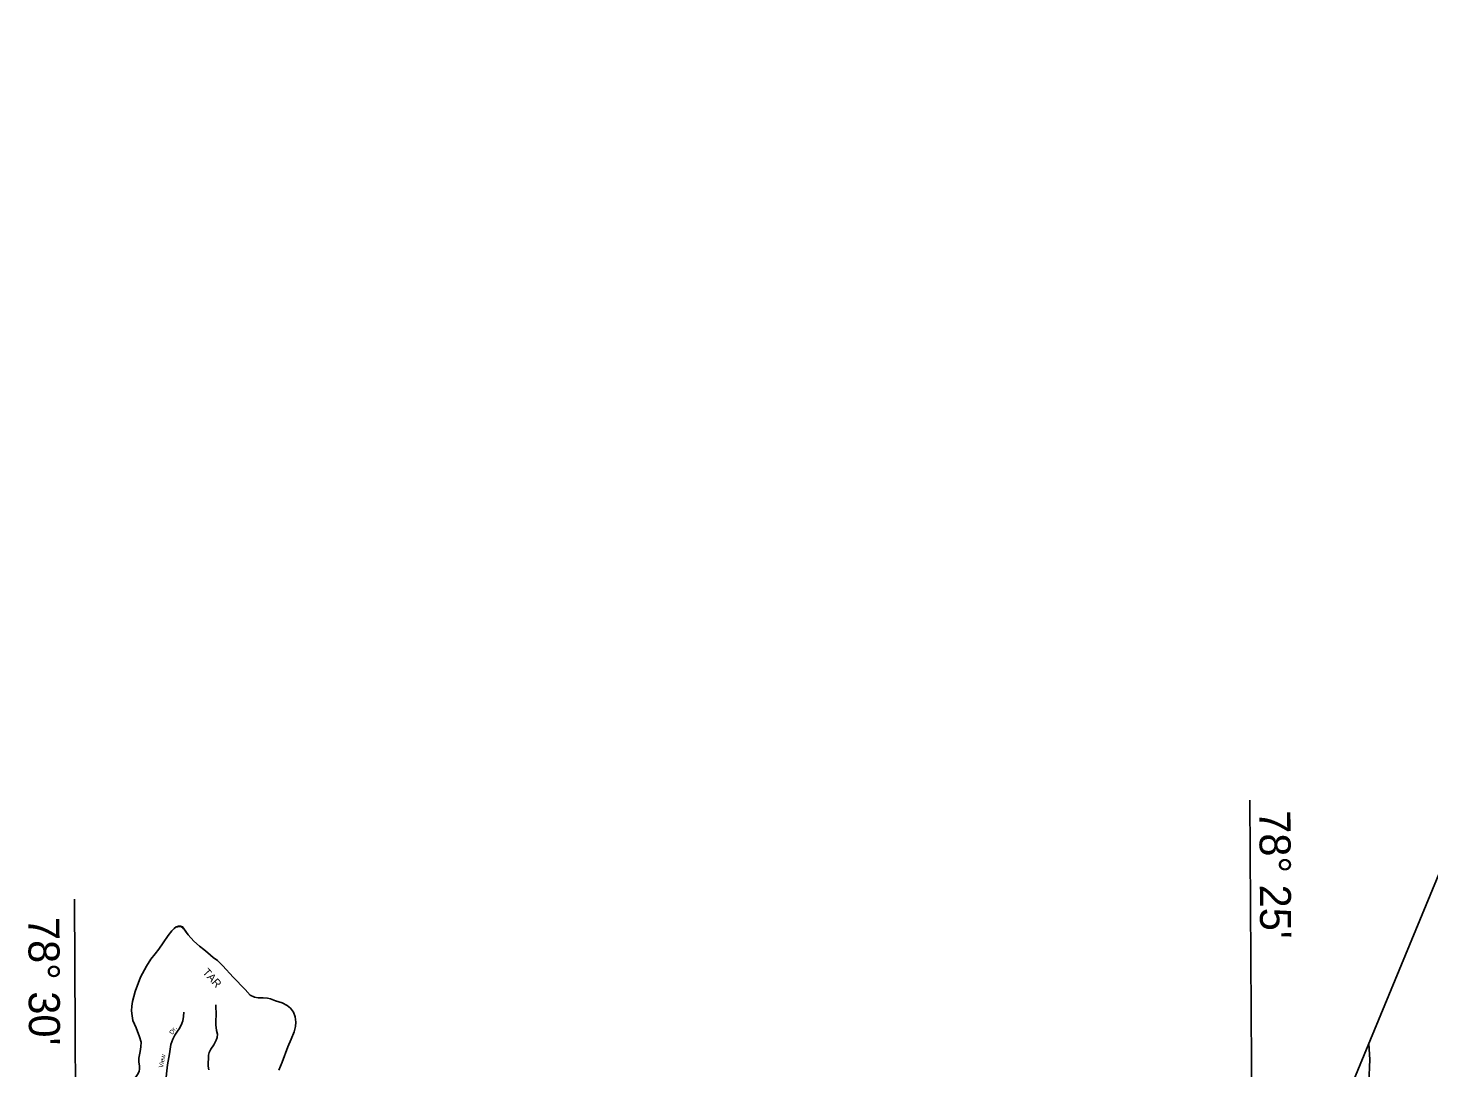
# Model space of a CAD drawing. Extents: x 2126262 to 2293712, y 749403 to 919119.
# Drawn here: x 2146586 to 2175886, y 883288 to 905046 of the extents above; entities that cross this region are included whole.
import ezdxf

# ---------------------------------------------------------------- set-up
doc = ezdxf.new("R2010")
doc.units = 0
for name, color, linetype in [('Exist Boundary Political CountyLine', 7, 'Continuous'), ('Exist Hydrographic Creek Single Shore', 7, 'Continuous'), ('Exist Hydrographic Misc Water Feature', 7, 'Continuous'), ('Exist Hydrographic River Shore Label', 7, 'Continuous'), ('Exist Road Non-System Type 51', 7, 'Continuous'), ('Exist Road Non-System Type 51 Label', 7, 'Continuous'), ('Map Preparation Longitude Latitude Lines', 7, 'Continuous')]:
    doc.layers.add(name, color=color, linetype=linetype)

msp = doc.modelspace()

# ---------------------------------------------------------------- linework, layer by layer
at = {"layer": 'Exist Boundary Political CountyLine'}
for points in [[(2173534, 881152), (2183408, 905046), (2184419, 905021), (2186449, 905001), (2189484, 904963), (2193510, 904926), (2195216, 904898)], [(2151831, 883243), (2151900, 883407), (2152022, 883732), (2152088, 883894), (2152149, 884043), (2152180, 884157), (2152188, 884249), (2152175, 884358), (2152136, 884459), (2152074, 884543), (2152009, 884595), (2151899, 884648), (2151759, 884696), (2151654, 884735), (2151593, 884749), (2151501, 884753), (2151400, 884757), (2151321, 884770), (2151233, 884810), (2151124, 884928), (2150876, 885191), (2150657, 885428), (2150548, 885538), (2150460, 885603), (2150346, 885695), (2150265, 885766), (2150173, 885836), (2150051, 885941), (2149932, 886077), (2149849, 886195), (2149818, 886243), (2149775, 886256), (2149731, 886252), (2149687, 886243), (2149639, 886204), (2149591, 886160), (2149516, 886059), (2149415, 885910), (2149321, 885774), (2149247, 885678), (2149155, 885564), (2149063, 885419), (2148940, 885187), (2148826, 884889), (2148769, 884678), (2148756, 884582), (2148752, 884481), (2148761, 884376), (2148778, 884280), (2148844, 884130), (2148918, 883938), (2148949, 883828), (2148945, 883732)], [(2148945, 883732), (2148931, 883631), (2148905, 883491), (2148905, 883416), (2148914, 883328), (2148916, 883265), (2148907, 883221), (2148890, 883173), (2148861, 883129), (2148824, 883085), (2148798, 883059), (2148769, 883032), (2148747, 883026), (2148719, 883021), (2148695, 883021), (2148636, 883039), (2148576, 883054)]]:
    msp.add_lwpolyline(points, dxfattribs=at)
at = {"layer": 'Exist Hydrographic Creek Single Shore'}
msp.add_lwpolyline([(2174625, 882976), (2174647, 883468), (2174629, 883792)], dxfattribs=at)
at = {"layer": 'Exist Hydrographic Misc Water Feature'}
msp.add_lwpolyline([(2149682, 886239), (2149721, 886244), (2149757, 886250), (2149781, 886246), (2149816, 886229), (2149840, 886203), (2149862, 886169), (2149896, 886128)], dxfattribs=at)
at = {"layer": 'Exist Road Non-System Type 51'}
for points in [[(2150368, 883253), (2150356, 883325), (2150362, 883556), (2150373, 883613), (2150411, 883679), (2150471, 883774), (2150522, 883869), (2150541, 883923), (2150547, 883995), (2150525, 884074), (2150514, 884194), (2150511, 884289), (2150520, 884384), (2150517, 884611)], [(2149419, 882175), (2149467, 882330), (2149505, 882421), (2149517, 882494), (2149524, 882579), (2149502, 882687), (2149479, 882835), (2149470, 883016), (2149481, 883167), (2149500, 883357), (2149546, 883581), (2149574, 883777), (2149612, 883888), (2149653, 883973), (2149697, 884039), (2149759, 884128), (2149803, 884216), (2149822, 884276), (2149838, 884365), (2149841, 884453)]]:
    msp.add_lwpolyline(points, dxfattribs=at)
at = {"layer": 'Map Preparation Longitude Latitude Lines'}
for points in [[(2172196, 879434), (2172192, 880077), (2172140, 888894)], [(2147604, 877935), (2147594, 879943), (2147559, 886817)]]:
    msp.add_lwpolyline(points, dxfattribs=at)

# ---------------------------------------------------------------- texts
at = {"layer": 'Exist Hydrographic River Shore Label'}
msp.add_text('TAR', height=167.3, rotation=311.9193, dxfattribs=at).set_placement((2150225, 885283))
at = {"layer": 'Exist Road Non-System Type 51 Label'}
for s, rotation, p in [('Dr.', 57.4712, (2149610, 883980)), ('View', 79.8341, (2149410, 883287))]:
    msp.add_text(s, height=95, rotation=rotation, dxfattribs=at).set_placement(p)
at = {"layer": 'Map Preparation Longitude Latitude Lines'}
for s, rotation, p in [("78° 25'", 270.3367, (2172339, 888679)), ("78° 30'", 270.2886, (2146592, 886447))]:
    msp.add_text(s, height=650, rotation=rotation, dxfattribs=at).set_placement(p)

doc.saveas('drawing.dxf')
